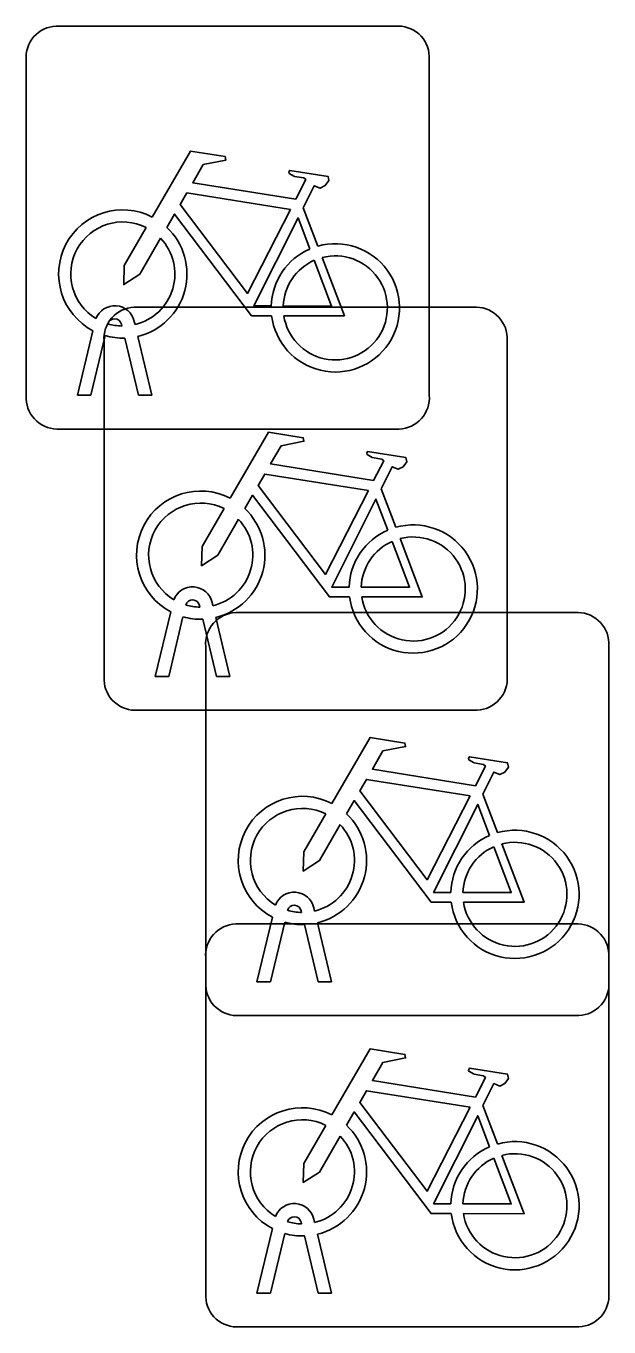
# Model space of a CAD drawing. Extents: x 158031 to 159244, y 380104 to 381214.
# Drawn here: x 158837.754 to 158839.199, y 381147.373 to 381150.599 of the extents above; entities that cross this region are included whole.
import ezdxf

# ---------------------------------------------------------------- set-up
doc = ezdxf.new("R2010")
doc.units = 0
doc.layers.add('IMGEO_Fietsenrek', color=7, linetype='Continuous')

msp = doc.modelspace()

# ---------------------------------------------------------------- linework, layer by layer
at = {"layer": 'IMGEO_Fietsenrek'}
for p, q in [((158837.8289, 381150.5985), (158838.6698, 381150.5985)), ((158838.6698, 381150.5985), (158837.8289, 381150.5985)), ((158837.7545, 381149.6739), (158837.7545, 381150.5148)), ((158837.7545, 381150.5148), (158837.7545, 381149.6739)), ((158838.7535, 381150.5241), (158838.7535, 381149.6832)), ((158838.7535, 381149.6832), (158838.7535, 381150.5241)), ((158838.4412, 381150.1482), (158838.4775, 381150.053)), ((158838.0219, 381149.9015), (158838.8628, 381149.9015)), ((158838.8628, 381149.9015), (158838.0219, 381149.9015)), ((158837.9919, 381149.8549), (158837.9909, 381149.8592)), ((158838.0226, 381149.8664), (158838.0244, 381149.8585)), ((158837.8815, 381149.6833), (158837.9198, 381149.8433)), ((158837.9502, 381149.8311), (158837.9149, 381149.6833)), ((158838.033, 381149.6833), (158837.9991, 381149.825)), ((158838.0314, 381149.8293), (158838.0664, 381149.6833)), ((158838.9465, 381149.8271), (158838.9465, 381148.9862)), ((158838.9465, 381148.9862), (158838.9465, 381149.8271)), ((158837.9475, 381148.9769), (158837.9475, 381149.8178)), ((158837.9475, 381149.8178), (158837.9475, 381148.9769)), ((158837.9149, 381149.6833), (158837.8815, 381149.6833)), ((158838.0664, 381149.6833), (158838.033, 381149.6833)), ((158838.6791, 381149.5995), (158837.8382, 381149.5995)), ((158837.8382, 381149.5995), (158838.6791, 381149.5995)), ((158838.6342, 381149.4512), (158838.6705, 381149.356)), ((158838.0745, 381148.9863), (158838.1128, 381149.1463)), ((158838.1849, 381149.1579), (158838.1839, 381149.1622)), ((158838.2156, 381149.1694), (158838.2174, 381149.1615)), ((158838.2739, 381149.1445), (158839.1148, 381149.1445)), ((158839.1148, 381149.1445), (158838.2739, 381149.1445)), ((158838.1432, 381149.1341), (158838.1079, 381148.9863)), ((158838.226, 381148.9863), (158838.1921, 381149.128)), ((158838.2244, 381149.1323), (158838.2594, 381148.9863)), ((158838.1995, 381148.2199), (158838.1995, 381149.0608)), ((158838.1995, 381149.0608), (158838.1995, 381148.2199)), ((158839.1985, 381149.0701), (158839.1985, 381148.2292)), ((158839.1985, 381148.2292), (158839.1985, 381149.0701)), ((158838.1079, 381148.9863), (158838.0745, 381148.9863)), ((158838.2594, 381148.9863), (158838.226, 381148.9863)), ((158838.8721, 381148.9025), (158838.0312, 381148.9025)), ((158838.0312, 381148.9025), (158838.8721, 381148.9025)), ((158838.8862, 381148.6942), (158838.9225, 381148.599)), ((158838.4369, 381148.4009), (158838.4359, 381148.4052)), ((158838.4676, 381148.4124), (158838.4694, 381148.4045)), ((158838.2739, 381148.3725), (158839.1148, 381148.3725)), ((158839.1148, 381148.3725), (158838.2739, 381148.3725)), ((158838.3265, 381148.2293), (158838.3648, 381148.3893)), ((158838.3952, 381148.3771), (158838.3599, 381148.2293)), ((158838.478, 381148.2293), (158838.4441, 381148.371)), ((158838.4764, 381148.3753), (158838.5114, 381148.2293)), ((158838.1995, 381147.4479), (158838.1995, 381148.2888)), ((158838.1995, 381148.2888), (158838.1995, 381147.4479)), ((158839.1985, 381148.2981), (158839.1985, 381147.4572)), ((158839.1985, 381147.4572), (158839.1985, 381148.2981)), ((158838.3599, 381148.2293), (158838.3265, 381148.2293)), ((158838.5114, 381148.2293), (158838.478, 381148.2293)), ((158839.1241, 381148.1455), (158838.2832, 381148.1455)), ((158838.2832, 381148.1455), (158839.1241, 381148.1455)), ((158838.8862, 381147.9222), (158838.9225, 381147.827)), ((158838.4369, 381147.6289), (158838.4359, 381147.6332)), ((158838.4676, 381147.6404), (158838.4694, 381147.6325)), ((158838.3265, 381147.4573), (158838.3648, 381147.6173)), ((158838.3952, 381147.6051), (158838.3599, 381147.4573)), ((158838.478, 381147.4573), (158838.4441, 381147.599)), ((158838.4764, 381147.6033), (158838.5114, 381147.4573)), ((158838.3599, 381147.4573), (158838.3265, 381147.4573)), ((158838.5114, 381147.4573), (158838.478, 381147.4573)), ((158839.1241, 381147.3735), (158838.2832, 381147.3735)), ((158838.2832, 381147.3735), (158839.1241, 381147.3735))]:
    msp.add_line(p, q, dxfattribs=at)
for points in [[(158838.0671, 381150.1252), (158838.1618, 381150.2887), (158838.248, 381150.2749), (158838.2497, 381150.2662), (158838.1936, 381150.2553), (158838.1674, 381150.21), (158838.4226, 381150.1692)], [(158838.4226, 381150.1692), (158838.4476, 381150.218), (158838.4425, 381150.222), (158838.4193, 381150.2257), (158838.4066, 381150.2332), (158838.4056, 381150.2363), (158838.4078, 381150.2409), (158838.5026, 381150.2258), (158838.5049, 381150.2155), (158838.4955, 381150.2031), (158838.4831, 381150.1967), (158838.4686, 381150.2029), (158838.4412, 381150.1482)], [(158838.4097, 381150.144), (158838.1529, 381150.185), (158838.1362, 381150.1562), (158838.3032, 381149.9359), (158838.4097, 381150.144)], [(158838.3628, 381149.8805), (158838.3131, 381149.8806), (158838.1224, 381150.1323), (158838.1034, 381150.0995)], [(158838.4577, 381150.046), (158838.4284, 381150.1228), (158838.319, 381149.9047), (158838.3617, 381149.9046)], [(158838.0878, 381150.0727), (158838.0362, 381149.9835), (158837.9963, 381149.9575), (158837.9975, 381150.005), (158838.052, 381150.0992)], [(158838.3917, 381149.9045), (158838.5116, 381149.9043), (158838.4684, 381150.0179)], [(158838.4882, 381150.0248), (158838.5432, 381149.8802), (158838.3931, 381149.8805)], [(158838.2601, 381149.4282), (158838.3548, 381149.5917), (158838.441, 381149.5779), (158838.4427, 381149.5692), (158838.3866, 381149.5583), (158838.3604, 381149.513), (158838.6156, 381149.4722)], [(158838.6156, 381149.4722), (158838.6406, 381149.521), (158838.6355, 381149.525), (158838.6123, 381149.5287), (158838.5996, 381149.5362), (158838.5986, 381149.5393), (158838.6008, 381149.5439), (158838.6956, 381149.5288), (158838.6979, 381149.5185), (158838.6885, 381149.5061), (158838.6761, 381149.4997), (158838.6616, 381149.5059), (158838.6342, 381149.4512)], [(158838.6027, 381149.447), (158838.3459, 381149.488), (158838.3292, 381149.4592), (158838.4962, 381149.2389), (158838.6027, 381149.447)], [(158838.5558, 381149.1835), (158838.5061, 381149.1836), (158838.3154, 381149.4353), (158838.2964, 381149.4025)], [(158838.2808, 381149.3757), (158838.2292, 381149.2865), (158838.1893, 381149.2605), (158838.1905, 381149.308), (158838.245, 381149.4022)], [(158838.6507, 381149.349), (158838.6214, 381149.4258), (158838.512, 381149.2077), (158838.5547, 381149.2076)], [(158838.5847, 381149.2075), (158838.7046, 381149.2073), (158838.6614, 381149.3209)], [(158838.6812, 381149.3278), (158838.7362, 381149.1832), (158838.5861, 381149.1835)], [(158838.5121, 381148.6712), (158838.6068, 381148.8347), (158838.693, 381148.8209), (158838.6947, 381148.8122), (158838.6386, 381148.8013), (158838.6124, 381148.756), (158838.8676, 381148.7152)], [(158838.8676, 381148.7152), (158838.8926, 381148.764), (158838.8875, 381148.768), (158838.8643, 381148.7717), (158838.8516, 381148.7792), (158838.8506, 381148.7823), (158838.8528, 381148.7869), (158838.9476, 381148.7718), (158838.9499, 381148.7615), (158838.9405, 381148.7491), (158838.9281, 381148.7427), (158838.9136, 381148.7489), (158838.8862, 381148.6942)], [(158838.8547, 381148.69), (158838.5979, 381148.731), (158838.5812, 381148.7022), (158838.7482, 381148.4819), (158838.8547, 381148.69)], [(158838.8078, 381148.4265), (158838.7581, 381148.4266), (158838.5674, 381148.6783), (158838.5484, 381148.6455)], [(158838.9027, 381148.592), (158838.8734, 381148.6688), (158838.764, 381148.4507), (158838.8067, 381148.4506)], [(158838.5328, 381148.6187), (158838.4812, 381148.5295), (158838.4413, 381148.5035), (158838.4425, 381148.551), (158838.497, 381148.6452)], [(158838.8367, 381148.4505), (158838.9566, 381148.4503), (158838.9134, 381148.5639)], [(158838.9332, 381148.5708), (158838.9882, 381148.4262), (158838.8381, 381148.4265)], [(158838.5121, 381147.8992), (158838.6068, 381148.0627), (158838.693, 381148.0489), (158838.6947, 381148.0402), (158838.6386, 381148.0293), (158838.6124, 381147.984), (158838.8676, 381147.9432)], [(158838.8676, 381147.9432), (158838.8926, 381147.992), (158838.8875, 381147.996), (158838.8643, 381147.9997), (158838.8516, 381148.0072), (158838.8506, 381148.0103), (158838.8528, 381148.0149), (158838.9476, 381147.9998), (158838.9499, 381147.9895), (158838.9405, 381147.9771), (158838.9281, 381147.9707), (158838.9136, 381147.9769), (158838.8862, 381147.9222)], [(158838.8547, 381147.918), (158838.5979, 381147.959), (158838.5812, 381147.9302), (158838.7482, 381147.7099), (158838.8547, 381147.918)], [(158838.8078, 381147.6545), (158838.7581, 381147.6546), (158838.5674, 381147.9063), (158838.5484, 381147.8735)], [(158838.9027, 381147.82), (158838.8734, 381147.8968), (158838.764, 381147.6787), (158838.8067, 381147.6786)], [(158838.5328, 381147.8467), (158838.4812, 381147.7575), (158838.4413, 381147.7315), (158838.4425, 381147.779), (158838.497, 381147.8732)], [(158838.8367, 381147.6785), (158838.9566, 381147.6783), (158838.9134, 381147.7919)], [(158838.9332, 381147.7988), (158838.9882, 381147.6542), (158838.8381, 381147.6545)]]:
    msp.add_lwpolyline(points, dxfattribs=at)
for centre, radius, start, end in [((158837.8322, 381150.5206), 0.0779, 92.4484, 184.2845), ((158837.8322, 381150.5206), 0.0779, 92.4484, 184.2845), ((158838.6756, 381150.5208), 0.0779, 2.4484, 94.2845), ((158838.6756, 381150.5208), 0.0779, 2.4484, 94.2845), ((158837.9941, 381149.9839), 0.159, 62.6766, 242.1369), ((158837.9941, 381149.9839), 0.129, 63.3192, 238.903), ((158837.9941, 381149.9839), 0.159, 283.5766, 46.6042), ((158837.9941, 381149.9839), 0.129, 283.6043, 43.4302), ((158838.5207, 381149.8999), 0.159, 113.3408, 178.3217), ((158838.5207, 381149.8999), 0.159, 187.0065, 105.7708), ((158838.5207, 381149.8999), 0.129, 113.923, 177.9556), ((158838.5207, 381149.8999), 0.129, 188.6715, 104.5883), ((158837.9739, 381149.8553), 0.0499, 12.8025, 158.6934), ((158838.0252, 381149.8236), 0.0779, 92.4484, 184.2845), ((158838.0252, 381149.8236), 0.0779, 92.4484, 184.2845), ((158838.8686, 381149.8238), 0.0779, 2.4484, 94.2845), ((158838.8686, 381149.8238), 0.0779, 2.4484, 94.2845), ((158837.9739, 381149.8553), 0.0174, 12.8025, 163.4502), ((158837.9941, 381149.9839), 0.129, 253.415, 269.0204), ((158837.9941, 381149.9839), 0.159, 253.9967, 271.7867), ((158837.8324, 381149.6772), 0.0779, 182.4484, 274.2845), ((158837.8324, 381149.6772), 0.0779, 182.4484, 274.2845), ((158838.6758, 381149.6774), 0.0779, 272.4484, 4.2845), ((158838.6758, 381149.6774), 0.0779, 272.4484, 4.2845), ((158838.1871, 381149.2869), 0.159, 62.6766, 242.1369), ((158838.1871, 381149.2869), 0.129, 63.3192, 238.903), ((158838.1871, 381149.2869), 0.159, 283.5766, 46.6042), ((158838.1871, 381149.2869), 0.129, 283.6043, 43.4302), ((158838.7137, 381149.2029), 0.159, 113.3408, 178.3217), ((158838.7137, 381149.2029), 0.159, 187.0065, 105.7708), ((158838.7137, 381149.2029), 0.129, 113.923, 177.9556), ((158838.7137, 381149.2029), 0.129, 188.6715, 104.5883), ((158838.1669, 381149.1583), 0.0499, 12.8025, 158.6934), ((158838.1669, 381149.1583), 0.0174, 12.8025, 163.4502), ((158838.1871, 381149.2869), 0.129, 253.415, 269.0204), ((158838.2772, 381149.0666), 0.0779, 92.4484, 184.2845), ((158838.2772, 381149.0666), 0.0779, 92.4484, 184.2845), ((158839.1206, 381149.0668), 0.0779, 2.4484, 94.2845), ((158839.1206, 381149.0668), 0.0779, 2.4484, 94.2845), ((158838.1871, 381149.2869), 0.159, 253.9967, 271.7867), ((158838.8688, 381148.9804), 0.0779, 272.4484, 4.2845), ((158838.8688, 381148.9804), 0.0779, 272.4484, 4.2845), ((158838.0254, 381148.9802), 0.0779, 182.4484, 274.2845), ((158838.0254, 381148.9802), 0.0779, 182.4484, 274.2845), ((158838.4391, 381148.5299), 0.159, 62.6766, 242.1369), ((158838.4391, 381148.5299), 0.129, 63.3192, 238.903), ((158838.4391, 381148.5299), 0.159, 283.5766, 46.6042), ((158838.4391, 381148.5299), 0.129, 283.6043, 43.4302), ((158838.9657, 381148.4459), 0.159, 187.0065, 105.7708), ((158838.9657, 381148.4459), 0.159, 113.3408, 178.3217), ((158838.9657, 381148.4459), 0.129, 113.923, 177.9556), ((158838.9657, 381148.4459), 0.129, 188.6715, 104.5883), ((158838.4189, 381148.4013), 0.0499, 12.8025, 158.6934), ((158838.4189, 381148.4013), 0.0174, 12.8025, 163.4502), ((158838.4391, 381148.5299), 0.129, 253.415, 269.0204), ((158838.2772, 381148.2946), 0.0779, 92.4484, 184.2845), ((158838.2772, 381148.2946), 0.0779, 92.4484, 184.2845), ((158838.4391, 381148.5299), 0.159, 253.9967, 271.7867), ((158839.1206, 381148.2948), 0.0779, 2.4484, 94.2845), ((158839.1206, 381148.2948), 0.0779, 2.4484, 94.2845), ((158838.2774, 381148.2232), 0.0779, 182.4484, 274.2845), ((158838.2774, 381148.2232), 0.0779, 182.4484, 274.2845), ((158839.1208, 381148.2234), 0.0779, 272.4484, 4.2845), ((158839.1208, 381148.2234), 0.0779, 272.4484, 4.2845), ((158838.4391, 381147.7579), 0.159, 62.6766, 242.1369), ((158838.4391, 381147.7579), 0.129, 63.3192, 238.903), ((158838.4391, 381147.7579), 0.159, 283.5766, 46.6042), ((158838.4391, 381147.7579), 0.129, 283.6043, 43.4302), ((158838.9657, 381147.6739), 0.159, 113.3408, 178.3217), ((158838.9657, 381147.6739), 0.159, 187.0065, 105.7708), ((158838.9657, 381147.6739), 0.129, 113.923, 177.9556), ((158838.9657, 381147.6739), 0.129, 188.6715, 104.5883), ((158838.4189, 381147.6293), 0.0499, 12.8025, 158.6934), ((158838.4189, 381147.6293), 0.0174, 12.8025, 163.4502), ((158838.4391, 381147.7579), 0.129, 253.415, 269.0204), ((158838.4391, 381147.7579), 0.159, 253.9967, 271.7867), ((158838.2774, 381147.4512), 0.0779, 182.4484, 274.2845), ((158838.2774, 381147.4512), 0.0779, 182.4484, 274.2845), ((158839.1208, 381147.4514), 0.0779, 272.4484, 4.2845), ((158839.1208, 381147.4514), 0.0779, 272.4484, 4.2845)]:
    msp.add_arc(centre, radius, start, end, dxfattribs=at)

doc.saveas('drawing.dxf')
